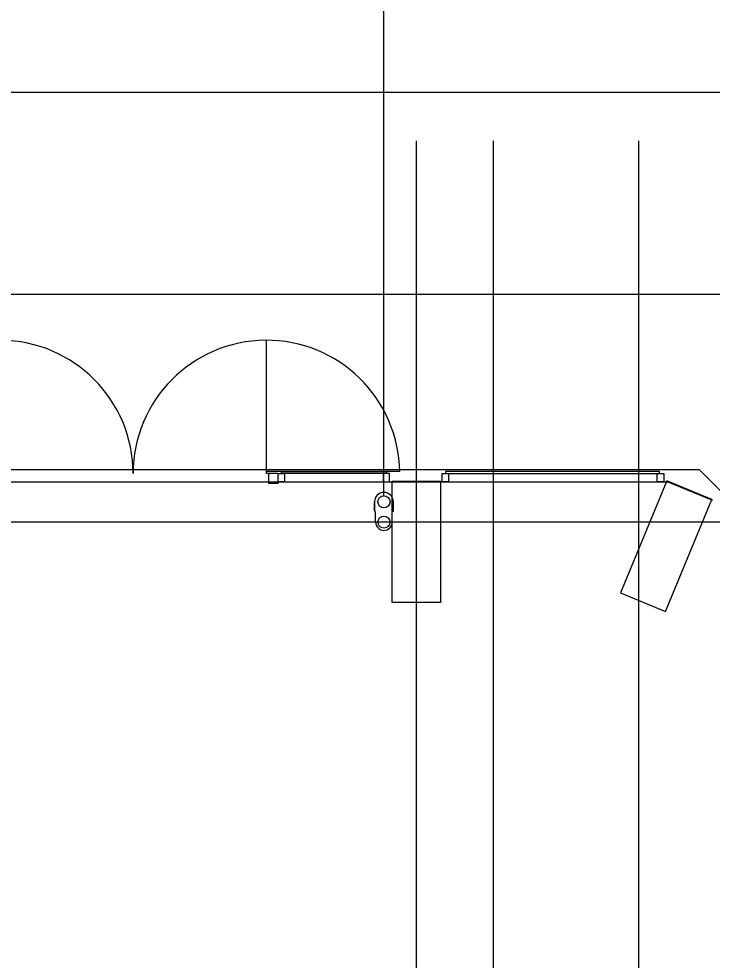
# Model space of a CAD drawing. Extents: x -264205 to -263659, y -1242401 to -1242060.
# Drawn here: x -263817.39 to -263808.81, y -1242093.38 to -1242081.73 of the extents above; entities that cross this region are included whole.
import ezdxf

# ---------------------------------------------------------------- set-up
doc = ezdxf.new("R2010")
doc.units = 0
for name, color, linetype in [('OBRUBNIKY_KOMUNIKACIE_PROJEKT', 7, 'Continuous'), ('OSI_STAVBY_KFA', 7, 'Continuous'), ('RAM_NA_TLAC_12xA4_1-250', 7, 'Continuous'), ('SITUACIA_DSP_2D', 7, 'Continuous')]:
    doc.layers.add(name, color=color, linetype=linetype)

msp = doc.modelspace()

# ---------------------------------------------------------------- linework, layer by layer
at = {"layer": 'OBRUBNIKY_KOMUNIKACIE_PROJEKT'}
for p, q in [((-263894.968, -1242087.307), (-263808.968, -1242087.307)), ((-263808.968, -1242087.307), (-263794.893, -1242101.382))]:
    msp.add_line(p, q, dxfattribs=at)
at = {"layer": 'OSI_STAVBY_KFA'}
for p, q in [((-263812.468, -1242083.237), (-263812.468, -1242083.237)), ((-263812.468, -1242083.237), (-263812.468, -1242246.707)), ((-263811.518, -1242083.237), (-263811.518, -1242083.237)), ((-263811.518, -1242083.237), (-263811.518, -1242246.707)), ((-263809.718, -1242083.237), (-263809.718, -1242083.237)), ((-263809.718, -1242083.237), (-263809.718, -1242246.707)), ((-263792.653, -1242087.957), (-263911.523, -1242087.957))]:
    msp.add_line(p, q, dxfattribs=at)
at = {"layer": 'RAM_NA_TLAC_12xA4_1-250'}
msp.add_lwpolyline([(-263980.29, -1242085.136), (-263770.29, -1242085.136), (-263770.29, -1242307.886), (-263980.29, -1242307.886)], close=True, dxfattribs=at)
at = {"layer": 'SITUACIA_DSP_2D'}
for p, q in [((-263812.868, -1242087.632), (-263812.868, -1242076.448)), ((-263788.143, -1242082.64), (-263924.143, -1242082.64)), ((-263814.323, -1242087.357), (-263814.323, -1242085.707)), ((-263894.968, -1242087.307), (-263808.968, -1242087.307)), ((-263812.673, -1242087.332), (-263814.323, -1242087.332)), ((-263814.298, -1242087.357), (-263814.323, -1242087.357)), ((-263814.298, -1242087.357), (-263814.298, -1242087.477)), ((-263814.178, -1242087.357), (-263814.298, -1242087.357)), ((-263814.178, -1242087.457), (-263814.178, -1242087.357)), ((-263814.178, -1242087.357), (-263814.138, -1242087.357)), ((-263814.178, -1242087.477), (-263814.178, -1242087.357)), ((-263814.138, -1242087.332), (-263812.838, -1242087.332)), ((-263814.138, -1242087.357), (-263814.138, -1242087.332)), ((-263812.838, -1242087.357), (-263814.138, -1242087.357)), ((-263814.138, -1242087.357), (-263814.098, -1242087.357)), ((-263814.098, -1242087.357), (-263814.098, -1242087.457)), ((-263812.838, -1242087.357), (-263812.878, -1242087.357)), ((-263812.878, -1242087.357), (-263812.878, -1242087.457)), ((-263812.838, -1242087.332), (-263812.838, -1242087.357)), ((-263812.798, -1242087.357), (-263812.838, -1242087.357)), ((-263812.798, -1242087.457), (-263812.798, -1242087.357)), ((-263812.148, -1242087.457), (-263812.148, -1242087.357)), ((-263812.148, -1242087.357), (-263812.108, -1242087.357)), ((-263809.458, -1242087.332), (-263812.108, -1242087.332)), ((-263812.108, -1242087.332), (-263812.108, -1242087.357)), ((-263812.108, -1242087.357), (-263809.458, -1242087.357)), ((-263812.108, -1242087.357), (-263812.068, -1242087.357)), ((-263812.068, -1242087.357), (-263812.068, -1242087.457)), ((-263809.485, -1242087.457), (-263809.485, -1242087.357)), ((-263809.485, -1242087.357), (-263809.445, -1242087.357)), ((-263809.458, -1242087.357), (-263809.458, -1242087.332)), ((-263809.445, -1242087.357), (-263809.405, -1242087.357)), ((-263809.405, -1242087.357), (-263809.405, -1242087.457)), ((-263808.968, -1242087.307), (-263794.893, -1242101.382)), ((-263894.581, -1242087.457), (-263809.355, -1242087.457)), ((-263814.298, -1242087.477), (-263814.178, -1242087.477)), ((-263814.098, -1242087.457), (-263814.178, -1242087.457)), ((-263812.878, -1242087.457), (-263812.798, -1242087.457)), ((-263812.768, -1242088.952), (-263812.768, -1242087.452)), ((-263812.768, -1242087.452), (-263812.168, -1242087.452)), ((-263812.168, -1242087.452), (-263812.168, -1242088.952)), ((-263812.068, -1242087.457), (-263812.148, -1242087.457)), ((-263809.365, -1242087.447), (-263809.939, -1242088.832)), ((-263809.405, -1242087.457), (-263809.485, -1242087.457)), ((-263808.81, -1242087.676), (-263809.365, -1242087.447)), ((-263809.355, -1242087.457), (-263808.8, -1242087.687)), ((-263812.985, -1242087.707), (-263812.985, -1242087.818)), ((-263812.985, -1242087.818), (-263812.985, -1242087.707)), ((-263812.751, -1242087.818), (-263812.751, -1242087.707)), ((-263809.384, -1242089.062), (-263808.81, -1242087.676)), ((-263812.971, -1242087.832), (-263812.985, -1242087.818)), ((-263812.765, -1242087.832), (-263812.751, -1242087.818)), ((-263812.971, -1242087.957), (-263812.971, -1242087.832)), ((-263812.765, -1242087.957), (-263812.765, -1242087.832)), ((-263809.939, -1242088.832), (-263809.384, -1242089.062)), ((-263812.168, -1242088.952), (-263812.768, -1242088.952))]:
    msp.add_line(p, q, dxfattribs=at)
for centre in [(-263812.868, -1242087.707), (-263812.868, -1242087.957)]:
    msp.add_circle(centre, 0.075, dxfattribs=at)
for centre, radius, start, end in [((-263817.623, -1242087.357), 1.65, 0, 179.1318), ((-263814.323, -1242087.357), 1.65, 0.8682, 180), ((-263812.868, -1242087.707), 0.117, 0, 180), ((-263812.868, -1242087.957), 0.103, 180, 0)]:
    msp.add_arc(centre, radius, start, end, dxfattribs=at)

doc.saveas('drawing.dxf')
